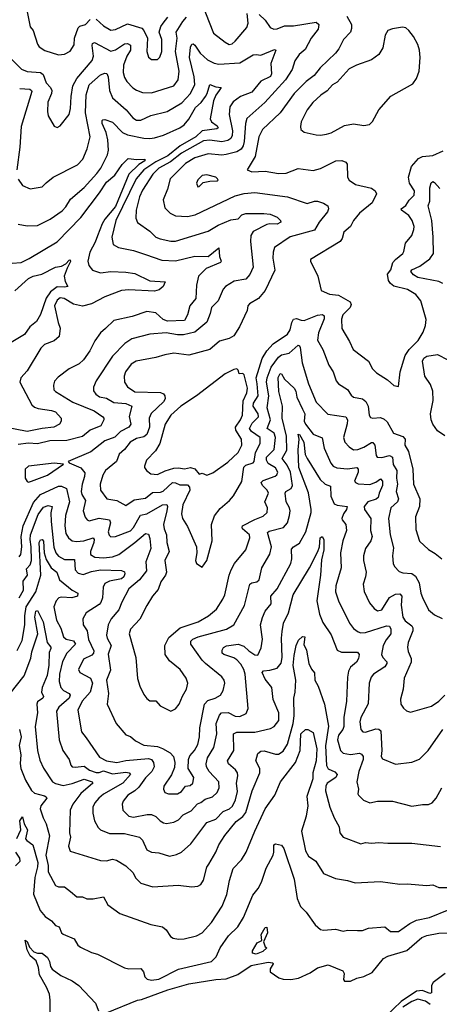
# Model space of a CAD drawing. Extents: x 1552294 to 1694791, y 811929 to 917222.
# Tile 286 of 643: x 1581705 to 1584508, y 906988 to 913568. Entities that reach past the tile are written whole.
import ezdxf

# ---------------------------------------------------------------- set-up
doc = ezdxf.new("R2010")
doc.units = 0

msp = doc.modelspace()

# ---------------------------------------------------------------- linework, layer by layer
at = {"layer": '0CON10XD'}
for points in [[(1582922.5, 913675), (1582998.9, 913478.9), (1583077.1, 913417.1), (1583105, 913401.9), (1583125, 913406.9), (1583145, 913424.4), (1583222.9, 913515), (1583232, 913545), (1583225, 913610)], [(1581651.1, 913305), (1581718.3, 913238.3), (1581755, 913222), (1581845, 913215.6), (1581862.6, 913202.6), (1581882.9, 913145), (1581911.1, 913115), (1581919.1, 913095), (1581916.7, 913075), (1581892.8, 913017.2), (1581890.6, 912955), (1581895.8, 912925), (1581936.1, 912856.1), (1581955, 912846.7), (1581975, 912858.8), (1582035, 912933.8), (1582045.3, 912974.7), (1582048.4, 913055), (1582060.4, 913125), (1582087.5, 913175), (1582189.1, 913295), (1582197.1, 913325), (1582188.8, 913395), (1582192.1, 913407.9), (1582205, 913415.5), (1582315, 913358.1), (1582345, 913367.6), (1582405, 913406.1), (1582425, 913408.2), (1582445, 913396.7), (1582445.7, 913365), (1582421.9, 913325), (1582398.9, 913265), (1582396, 913215), (1582405, 913182), (1582421.5, 913155), (1582462, 913112), (1582486, 913096), (1582525, 913081.2), (1582585, 913078.8), (1582734.2, 913125), (1582763.3, 913166.7), (1582769.4, 913225), (1582746.9, 913355), (1582757.4, 913445), (1582749.7, 913485), (1582796, 913555), (1582820.3, 913585)], [(1581755, 913619.6), (1581775, 913520), (1581795, 913496.2), (1581823.2, 913405), (1581835, 913385.7), (1581873, 913363), (1581965, 913332.9), (1582005, 913337.1), (1582042.6, 913357.4), (1582070, 913400), (1582072.3, 913445), (1582095, 913514.6), (1582106, 913524), (1582145, 913536.7), (1582175, 913568.5)], [(1582215, 913572.1), (1582265, 913526.1), (1582315, 913498.5), (1582345, 913501.5), (1582425, 913540.9), (1582521.6, 913511.6), (1582535.4, 913495), (1582557.9, 913445), (1582553.5, 913355), (1582565, 913316.7), (1582585, 913300.8), (1582625, 913300.8), (1582642, 913318), (1582654.6, 913355), (1582654.5, 913435), (1582637.7, 913485), (1582648.2, 913521.7), (1582663.8, 913545), (1582693.8, 913585)], [(1583305, 913601.8), (1583345.6, 913565.6), (1583377.5, 913515), (1583403.8, 913503.8), (1583425, 913506.2), (1583473.5, 913526.5), (1583535, 913527.6), (1583685, 913550.4), (1583703.5, 913535), (1583698.2, 913505), (1583652.9, 913445), (1583611.2, 913368.8), (1583571.1, 913335), (1583544, 913294), (1583525.7, 913234.3), (1583481.8, 913165), (1583342.9, 913015), (1583223.2, 912906.7), (1583214.1, 912875), (1583205.5, 912754.5), (1583198.4, 912725), (1583185, 912703.4), (1583155, 912684.3), (1583085, 912666.5), (1583055, 912663.5), (1582965, 912671.2), (1582875, 912645.2), (1582812.5, 912607.5), (1582710, 912505), (1582692.1, 912435), (1582662.5, 912365), (1582675, 912310), (1582709.4, 912275), (1582745, 912256.7), (1582825, 912253.1), (1582876.4, 912263.6), (1583145, 912391.3), (1583205, 912406.4), (1583275, 912412.5), (1583495, 912383.8), (1583625, 912338.6), (1583675, 912355.7), (1583695, 912354.3), (1583735, 912341.9), (1583764.2, 912325), (1583768.9, 912305), (1583761.5, 912285), (1583704.7, 912215), (1583675, 912160.5), (1583512.3, 912117.7), (1583408.2, 912045), (1583398.2, 912015), (1583396.2, 911975), (1583408.8, 911895), (1583345, 911758.6)], [(1583891.5, 913591.5), (1583920.9, 913535), (1583922, 913508), (1583914.4, 913485), (1583867.8, 913435), (1583837.9, 913372.1), (1583815, 913343.3), (1583713, 913247), (1583671.5, 913195), (1583617.9, 913155), (1583539.2, 913075), (1583445, 912944.6), (1583326.8, 912835), (1583302.4, 912785), (1583277.1, 912652.9), (1583223.8, 912565), (1583255, 912550.6), (1583343.8, 912556.2), (1583435, 912540.4), (1583485, 912542.1), (1583565, 912574.5), (1583665, 912560.9), (1583715, 912572.5), (1583816.7, 912625), (1583857.4, 912627.4), (1583883.8, 912615), (1583893.3, 912603.3), (1583895.5, 912515), (1583905.4, 912495.4), (1583947.2, 912467.2), (1584055, 912441.4), (1584079.2, 912425), (1584089.4, 912405), (1584060.6, 912345), (1583975.8, 912275), (1583934.3, 912225), (1583915.7, 912185), (1583871.1, 912148.9), (1583859.5, 912105), (1583845, 912086.7), (1583647.5, 911965), (1583647.5, 911955), (1583695.6, 911855), (1583717.9, 911757.9), (1583773.8, 911733.8), (1583835, 911727.9), (1583912.6, 911682.6), (1583918.8, 911665), (1583913.6, 911645), (1583863.8, 911596.2), (1583855.8, 911565.8), (1583856.2, 911505), (1583908.3, 911418.3), (1583931.9, 911365), (1584034.2, 911285), (1584062, 911235), (1584088, 911208), (1584161.7, 911161.7), (1584205, 911122.5), (1584235, 911117.5), (1584246, 911215), (1584280.4, 911325), (1584305.7, 911364.2), (1584367.5, 911425), (1584401.2, 911478.8), (1584416, 911525), (1584420, 911565), (1584385, 911688.8), (1584351.9, 911731.9), (1584295, 911764.5), (1584205, 911787.7), (1584181.5, 911805), (1584169.6, 911825), (1584161.8, 911868.2), (1584184.2, 911895.8), (1584198.5, 911945), (1584215, 911965.6), (1584265, 912004.4), (1584270.9, 912019.1), (1584283.3, 912075), (1584323.5, 912125), (1584338.5, 912165), (1584339.5, 912185), (1584326.4, 912225), (1584305, 912260), (1584254.5, 912295), (1584253.3, 912305), (1584285, 912326.2), (1584307.2, 912362.8), (1584339.5, 912395), (1584343.3, 912425), (1584310, 912475), (1584302.9, 912515), (1584322.1, 912587.9), (1584368.7, 912641.3), (1584395, 912654.6), (1584465, 912659.6), (1584535, 912690.8)], [(1583715, 912795.8), (1583755, 912803.1), (1583785, 912812.5), (1583875, 912861.5), (1583935, 912872.5), (1584005, 912860.8), (1584042.1, 912867.9), (1584061.7, 912888.3), (1584105, 912966), (1584185, 913056), (1584330.6, 913139.4), (1584356.4, 913175), (1584372.9, 913225), (1584380, 913315), (1584375.4, 913365), (1584365, 913401.2), (1584336.7, 913455), (1584304.2, 913495), (1584285, 913512.5), (1584261.2, 913518.8), (1584195, 913507.5), (1584165, 913496), (1584147.5, 913465), (1584131.1, 913378.9), (1584104.7, 913335.3), (1584055, 913299.5), (1583955, 913264.6), (1583905, 913239.6), (1583825, 913151.1), (1583795, 913132.9), (1583758.6, 913091.4), (1583716, 913064), (1583662.2, 913015), (1583624.7, 912965.3), (1583585.8, 912885), (1583580, 912855), (1583583.8, 912835), (1583605, 912816.2), (1583685, 912797.5), (1583715, 912795.8)], [(1581695, 912503.3), (1581725, 912460.8), (1581775, 912438.6), (1581855, 912452), (1581882.7, 912477.3), (1581928, 912515), (1582092.1, 912597.9), (1582126.4, 912635), (1582155.4, 912705), (1582176.5, 912785), (1582145.5, 912945), (1582148.7, 913065), (1582168.4, 913131.6), (1582245, 913199.2), (1582275, 913210.6), (1582287.5, 913207.5), (1582295.9, 913185.9), (1582305, 913093.8), (1582324.8, 913044.8), (1582415.7, 912965.7), (1582461.8, 912911.8), (1582485, 912896.8), (1582515, 912896.5), (1582582, 912928), (1582690, 912955), (1582787.5, 913012.5), (1582846.2, 913075), (1582875.2, 913135), (1582870.4, 913185), (1582840.5, 913315), (1582846.7, 913383.3), (1582855, 913404.2), (1582865, 913405.7), (1582875, 913398.1), (1582911.8, 913345), (1582960, 913300), (1583005, 913276.8), (1583035, 913271.6), (1583175, 913279.1), (1583265, 913332.2), (1583285, 913335.8), (1583315, 913330.4), (1583407.8, 913367.8), (1583415.5, 913365), (1583382.4, 913275), (1583388.1, 913205), (1583381.5, 913188.5), (1583315, 913156.4), (1583256.1, 913083.9), (1583180.6, 913055), (1583131.3, 913018.7), (1583108.2, 912985), (1583103.8, 912935), (1583126.3, 912826.3), (1583124.3, 912795), (1583115, 912773.8), (1583095, 912761.4), (1583055, 912751.7), (1582975, 912762.6), (1582932.7, 912757.3), (1582785, 912675.2), (1582712.1, 912617.9), (1582635, 912575.6), (1582594.3, 912535), (1582525, 912429.5), (1582506.3, 912385), (1582482.2, 912295), (1582481.8, 912241.8), (1582493.2, 912213.2), (1582575.6, 912155), (1582613.6, 912115), (1582643.3, 912103.3), (1582715, 912088.3), (1582745, 912087.8), (1582965, 912155.4), (1583031.4, 912195), (1583115, 912230.3), (1583165, 912237.8), (1583190, 912265), (1583215, 912272.3), (1583335, 912273.3), (1583378.1, 912268.1), (1583425, 912247.8), (1583448.1, 912225), (1583450, 912215), (1583425, 912200.5), (1583375.9, 912204.1), (1583355, 912199.7), (1583265, 912152.5), (1583249.4, 912125), (1583246.7, 912085), (1583263.8, 911915), (1583242.7, 911865), (1583215.6, 911834.4), (1583138.8, 911821.2), (1583080, 911785), (1583065, 911766.2), (1583031.5, 911688.5), (1582985.4, 911645), (1582978.2, 911605), (1582955, 911547.3), (1582875, 911480.6), (1582798.9, 911461.1), (1582758.3, 911461.7), (1582684, 911476), (1582575, 911466.2), (1582455, 911434.5), (1582406.9, 911405), (1582325, 911318.8), (1582215.5, 911155), (1582197.2, 911112.8), (1582197.2, 911087.2), (1582213.3, 911065), (1582238, 911048), (1582285, 911039.4), (1582335, 911009.7), (1582415, 911003.4), (1582454.2, 910985), (1582436.2, 910916.2), (1582447.3, 910865), (1582435.2, 910844.8), (1582378.7, 910815), (1582341.5, 910778.5), (1582275, 910754.7), (1582180.4, 910679.6), (1582030, 910615), (1582036.7, 910606.7), (1582112.7, 910572.8), (1582139.5, 910539.5), (1582139, 910515), (1582122.8, 910465), (1582115.7, 910415), (1582119.8, 910395), (1582144.8, 910355), (1582128.9, 910285), (1582143.4, 910243.4), (1582156.3, 910226.3), (1582170, 910220), (1582235, 910238), (1582305.2, 910225.2), (1582311.2, 910205), (1582295.4, 910145), (1582302.7, 910122.7), (1582315, 910111.9), (1582345, 910113.6), (1582445, 910152.2), (1582464.7, 910175), (1582512.3, 910257.7), (1582555, 910265.2), (1582660, 910325), (1582687.7, 910327.7), (1582691.8, 910315), (1582688.1, 910285), (1582664.8, 910195), (1582669.5, 910165), (1582686.6, 910125), (1582688.6, 910075), (1582702.6, 910015), (1582673.8, 909955), (1582685.4, 909875), (1582679.1, 909855), (1582648.3, 909811.7), (1582629.3, 909760.7), (1582592.5, 909715), (1582555, 909654), (1582508.3, 909561.7), (1582444.4, 909495), (1582437.5, 909465), (1582480.6, 909305), (1582493.1, 909165), (1582506.7, 909115), (1582535, 909058.8), (1582555, 909032), (1582575, 909017.1), (1582615, 909015.7), (1582643.7, 908983.7), (1582715, 908948), (1582745, 908962), (1582771.4, 908995), (1582792.6, 909047.4), (1582820.5, 909095), (1582829.4, 909135), (1582817.8, 909167.8), (1582778.1, 909225), (1582705, 909282.9), (1582677.8, 909325), (1582673.6, 909385), (1582701.3, 909438.7), (1582776.1, 909503.9), (1582896.6, 909543.4), (1582966.8, 909583.2), (1583020.1, 909629.9), (1583062.1, 909695), (1583075.5, 909725.5), (1583104.6, 909855), (1583118.3, 909891.7), (1583140, 909935), (1583215, 910026.2), (1583242.5, 910105), (1583240, 910125), (1583194.6, 910165), (1583190.5, 910175), (1583194.4, 910185), (1583275, 910228.4), (1583330.5, 910249.5), (1583358.5, 910275), (1583360.5, 910305), (1583342.5, 910345), (1583367.9, 910405), (1583358.5, 910425), (1583326.7, 910455), (1583317.9, 910475), (1583331, 910489), (1583412.4, 910517.6), (1583423, 910527), (1583429.1, 910545), (1583415, 910573.3), (1583365, 910602), (1583353.4, 910625), (1583353.9, 910645), (1583405.7, 910695), (1583414.4, 910775), (1583405, 910805.8), (1583357.5, 910835), (1583381.2, 910895), (1583358.8, 910975), (1583369, 911055), (1583354.8, 911145), (1583357.6, 911175), (1583385.1, 911244.9), (1583435, 911313.4), (1583455, 911328.8), (1583505, 911340), (1583565, 911392), (1583575, 911387.5), (1583577.9, 911377.9), (1583591.8, 911275), (1583635.4, 911135), (1583685, 911013.1), (1583762.4, 910932.4), (1583883.3, 910913.3), (1583894.6, 910895), (1583892.9, 910867.1), (1583869.1, 910775), (1583877.8, 910745), (1583905, 910713.3), (1583935, 910694.6), (1583964.7, 910694.7), (1584005, 910710.3), (1584055, 910742.7), (1584065, 910742.2), (1584076.5, 910725), (1584085.8, 910655.8), (1584094.1, 910644.1), (1584125, 910642), (1584175, 910656.7), (1584194.8, 910644.8), (1584200.5, 910595), (1584223.8, 910555), (1584222.2, 910505), (1584228.1, 910465), (1584218.9, 910415), (1584235.3, 910365), (1584228.5, 910345), (1584185.3, 910305), (1584169.3, 910235), (1584180.3, 910125), (1584202.1, 910037.9), (1584194.4, 909984.4), (1584200, 909935), (1584208, 909915), (1584240.7, 909880.7), (1584265, 909871.1), (1584325, 909867.7), (1584348.7, 909848.7), (1584374.1, 909805), (1584383.8, 909735), (1584395, 909706.2)], [(1581695, 912202.2), (1581755, 912189.4), (1581825, 912193.6), (1581908.6, 912235), (1581988.3, 912291.7), (1582013.7, 912316.3), (1582045, 912369.4), (1582135, 912446.2), (1582220.7, 912539.3), (1582246.6, 912575), (1582292.4, 912665), (1582298.4, 912695), (1582294.4, 912765), (1582283, 912813), (1582255.6, 912875), (1582255.9, 912894.1), (1582261.4, 912898.6), (1582275, 912900.8), (1582325, 912882.1), (1582392.3, 912815), (1582425, 912798.1), (1582535, 912776), (1582575, 912773.4), (1582605, 912778.7), (1582665, 912796.9), (1582774.3, 912845.8), (1582803.8, 912866.2), (1582835, 912902.7), (1582878.7, 912981.3), (1582917.2, 913015), (1582946.5, 913055), (1582958, 913075), (1582975, 913135.8), (1583015, 913119.6), (1583050, 913115), (1583037.9, 913095), (1583016, 913064), (1582999.4, 913025), (1582977.7, 912905), (1582986.4, 912885), (1583025, 912858.9), (1583031.8, 912845), (1583021.5, 912838.5), (1582925, 912825.9), (1582881.8, 912785), (1582776.8, 912725), (1582695, 912657.6), (1582615, 912618.9), (1582534.5, 912565), (1582482.3, 912505), (1582348.4, 912225), (1582321.5, 912115), (1582329.2, 912065), (1582365, 912046.5), (1582465, 912026.4), (1582545, 911998.5), (1582655, 911960.8), (1582745, 911956.7), (1582875, 911988.3), (1582965, 911986.2), (1583035, 912043.3), (1583040.4, 911985), (1583050, 911955), (1583047.1, 911945), (1582951.5, 911905), (1582900.5, 911855), (1582886.2, 911795), (1582881.5, 911705), (1582842.7, 911655), (1582825.4, 911595), (1582805, 911556.7), (1582693.6, 911553.6), (1582664.4, 911565), (1582615, 911609.5), (1582555, 911617.1), (1582456.7, 911585), (1582333.2, 911556.8), (1582277.8, 911505), (1582245.7, 911475), (1582207, 911423), (1582174.4, 911355), (1582130.6, 911295), (1582101.9, 911268.1), (1582035, 911235.6), (1581961.2, 911178.8), (1581938.7, 911151.3), (1581931.9, 911125), (1581934.3, 911095), (1581944, 911084), (1582061, 911011), (1582203.1, 910955), (1582259.5, 910915), (1582267.8, 910905), (1582267.3, 910895), (1582246.7, 910855), (1582175, 910825.3), (1582125, 910782.5), (1582020, 910755), (1581905.8, 910754.2), (1581825, 910733.7), (1581765, 910738.3), (1581695, 910728.2)], [(1581705, 913108.2), (1581773, 913103), (1581785, 913095.8), (1581787, 913087), (1581714.6, 912854.6), (1581705.5, 912715.5), (1581685.6, 912565)], [(1581655, 911940), (1581715, 911945.5), (1581767.7, 911972.3), (1581956, 912084), (1582114, 912246), (1582238.7, 912411.3), (1582285, 912483.1), (1582340, 912530), (1582389.5, 912600.5), (1582429.6, 912640.4), (1582487.1, 912632.9), (1582540, 912635), (1582540.8, 912625), (1582500.5, 912599.5), (1582434.8, 912535.2), (1582345, 912319.3), (1582273.2, 912235), (1582255, 912203.5), (1582225.5, 912124.5), (1582209.7, 912080.3), (1582174.1, 912015), (1582159.7, 911955), (1582168, 911925), (1582192.2, 911895), (1582245, 911876), (1582315, 911886.2), (1582415, 911881.6), (1582475, 911872.3), (1582575, 911822.2), (1582676.2, 911816.2), (1582664.5, 911785.5), (1582636.2, 911763.8), (1582605.8, 911754.2), (1582435, 911762.6), (1582385, 911758.4), (1582275, 911715.4), (1582185, 911670), (1582125, 911653.8), (1582065, 911666.4), (1582001.4, 911705), (1581975, 911708.9), (1581955, 911694.5), (1581938.1, 911655), (1581963.1, 911545), (1581976.6, 911506.6), (1581969.8, 911450.2), (1581935, 911421.5), (1581871.8, 911398.2), (1581846, 911374), (1581755, 911221.9), (1581712.9, 911175), (1581705.8, 911145.8), (1581786, 910995), (1581805, 910979.2), (1581829.4, 910969.4), (1581917, 910957), (1581945, 910947.5), (1581982.5, 910905), (1581982.5, 910885), (1581972, 910865), (1581933.3, 910845), (1581855, 910837.2), (1581755, 910816.5), (1581535, 910858.9)], [(1582895, 912450), (1582905, 912453.8), (1582930.9, 912479.1), (1582975, 912488.6), (1583025, 912490), (1583030, 912495), (1583027.5, 912505), (1583015, 912516.2), (1582955, 912531.4), (1582925, 912527.8), (1582895, 912496.7), (1582886.2, 912475), (1582895, 912450)], [(1584531.2, 911805), (1584505, 911819.2), (1584365.7, 911845.7), (1584335, 911863.5), (1584318.5, 911885), (1584323.8, 911896.2), (1584378.7, 911921.3), (1584445, 911969.2), (1584468.7, 912005), (1584468, 912115), (1584458.7, 912225), (1584434.7, 912324.7), (1584444.4, 912355.6), (1584445.3, 912444.7), (1584453.1, 912476.9), (1584465, 912485.7), (1584475, 912480.8), (1584510.6, 912440.6)], [(1581671.8, 911755), (1581765, 911837.7), (1581795, 911853.9), (1581852.1, 911867.9), (1581945, 911914.3), (1581985, 911921.4), (1582012.6, 911937.4), (1582035, 911961.4), (1582042.5, 911962.5), (1582045, 911952.5), (1582021.4, 911908.6), (1582003.1, 911855), (1582007.9, 911817.9), (1582026, 911785), (1582005, 911780), (1581955, 911782.9), (1581909.9, 911750.1), (1581881.9, 911708.1), (1581845, 911598.1), (1581818.3, 911551.7), (1581773.9, 911515), (1581737.1, 911465), (1581648.6, 911411.4)], [(1583345, 911758.6), (1583300, 911705), (1583241.2, 911668.8), (1583228.6, 911655), (1583225.6, 911625), (1583174.5, 911515), (1583135, 911456), (1583105, 911437.5), (1583039.5, 911420.5), (1582976.2, 911363.8), (1582835, 911325.5), (1582735, 911339.1), (1582675, 911328.5), (1582615, 911310), (1582483.3, 911285), (1582449.4, 911265), (1582411.9, 911215), (1582402.2, 911185), (1582405.6, 911145), (1582424.3, 911115), (1582475, 911081.8), (1582645, 911076.1), (1582665, 911066.9), (1582674.4, 911055), (1582676.2, 911035), (1582666.2, 911015), (1582582.6, 910937.4), (1582570.3, 910905), (1582571.4, 910845), (1582553.8, 910796.2), (1582535, 910781), (1582485, 910769.7), (1582442.5, 910745), (1582405.6, 910695), (1582370, 910665), (1582352.5, 910615), (1582277.9, 910555), (1582261.2, 910525), (1582241.8, 910465), (1582245.6, 910425), (1582286.3, 910366.3), (1582354.2, 910354.2), (1582415, 910321.9), (1582469.8, 910360.2), (1582545, 910370), (1582591.9, 910408.1), (1582645, 910410.7), (1582662.9, 910417.1), (1582725, 910474.6), (1582745, 910474), (1582775, 910458.9), (1582825, 910460.4), (1582838.8, 910445), (1582841.4, 910425), (1582795.3, 910325), (1582786.8, 910265), (1582792.5, 910235), (1582825, 910181.2), (1582885.8, 910045), (1582888, 910005), (1582880, 909955), (1582886.2, 909935), (1582925, 909910), (1582955, 909953.3), (1582990, 910085), (1582986.9, 910195), (1583007.4, 910252.6), (1583045, 910302.5), (1583105.8, 910355), (1583132.8, 910387.2), (1583189.1, 910480.9), (1583203.3, 910576.7), (1583215, 910590.6), (1583263.8, 910606.2), (1583272.5, 910615), (1583279.3, 910675), (1583310.7, 910735), (1583311.3, 910775), (1583254.7, 910815), (1583240.5, 910835), (1583257.7, 910872.3), (1583300.5, 910915), (1583297.5, 910935), (1583264.5, 910985), (1583267.4, 911005), (1583299, 911055), (1583291, 911135), (1583285.2, 911175), (1583325.5, 911304.5), (1583356.3, 911355), (1583398.2, 911401.8), (1583495, 911465.4), (1583512, 911495), (1583523.5, 911545), (1583534.3, 911565.7), (1583555, 911571.6), (1583585, 911559.4), (1583605, 911558.8), (1583695, 911593.1), (1583727.3, 911597.3), (1583738.3, 911588.3), (1583738.5, 911568.5), (1583701.9, 911475), (1583695.3, 911425.3), (1583730, 911365), (1583769.4, 911259.4), (1583798.9, 911215), (1583818.9, 911155), (1583835, 911135.6), (1583895, 911097.1), (1583918.9, 911058.9), (1583935, 911045.4), (1583995, 911033.8), (1584016.9, 911016.9), (1584033.8, 910985), (1584040, 910925), (1584049.2, 910909.2), (1584065, 910904.4), (1584115, 910909.2), (1584139.5, 910899.5), (1584160.5, 910880.5), (1584201.4, 910805), (1584263.6, 910783.6), (1584279.2, 910765), (1584278.5, 910725), (1584302.7, 910682.8), (1584332.1, 910565), (1584336.4, 910465), (1584378.2, 910365), (1584375.4, 910314.6), (1584350, 910245), (1584350.3, 910160.3), (1584375, 910083.8), (1584435, 910028.1), (1584481.2, 910001.2), (1584524.5, 909964.5)], [(1584545, 910786.7), (1584495, 910821.1), (1584465.4, 910865), (1584453.9, 910895), (1584449.6, 910935), (1584467, 911023), (1584464.1, 911085), (1584449.2, 911129.2), (1584410.9, 911185), (1584396.5, 911285), (1584404.4, 911305), (1584425, 911319.5), (1584495, 911330.8), (1584635, 911259.6)], [(1582955, 910524.3), (1582995, 910540.6), (1583095, 910611.1), (1583165.4, 910675), (1583189.2, 910725), (1583185.9, 910765), (1583149.8, 910825), (1583146, 910845), (1583180.7, 910895), (1583193.8, 910925), (1583198, 911022), (1583221.4, 911075), (1583226.1, 911105), (1583204.5, 911194.5), (1583195, 911202.9), (1583171.4, 911201.4), (1583165, 911226.7), (1583155, 911234), (1583135, 911230.6), (1583077.8, 911202.2), (1582885.6, 911055), (1582782.5, 910985), (1582714.6, 910925), (1582676.9, 910865), (1582641.5, 910735), (1582612.9, 910687.1), (1582553.1, 910625), (1582539.2, 910585), (1582538.8, 910575), (1582551.2, 910555), (1582582.1, 910532.1), (1582625, 910528.1), (1582677, 910553), (1582735, 910570.5), (1582765, 910573.3), (1582805, 910567.2), (1582846.4, 910576.4), (1582876.1, 910566.1), (1582905, 910530.8), (1582925, 910537.5), (1582955, 910524.3)], [(1581701.7, 909978.3), (1581713.8, 909995), (1581719.6, 910045), (1581715.2, 910115), (1581727.8, 910185), (1581798.2, 910341.8), (1581844.6, 910395), (1581965, 910450.4), (1581985, 910450.5), (1582018.1, 910435), (1582038.8, 910345), (1582011.6, 910255), (1582006.3, 910185), (1582012.9, 910135), (1582030.5, 910105), (1582056.4, 910086.4), (1582085, 910080), (1582134.2, 910085.8), (1582195.8, 910105.8), (1582201.8, 910095), (1582200.7, 910075), (1582178.7, 910015), (1582178.5, 909995), (1582206.9, 909976.9), (1582265, 909971.9), (1582325, 909978), (1582367.9, 909995), (1582475, 910073.7), (1582545, 910134.5), (1582565, 910130.8), (1582575, 910100), (1582581.6, 910035), (1582547.4, 909945), (1582553.2, 909885), (1582505.9, 909824.1), (1582435.3, 909764.7), (1582386.8, 909675), (1582366.9, 909625), (1582316.2, 909563.8), (1582296.9, 909525), (1582284.7, 909455), (1582288.7, 909435), (1582315.9, 909385), (1582297.1, 909327.1), (1582310.9, 909220.9), (1582284.7, 909155), (1582299.1, 909065), (1582290, 908995), (1582349.2, 908865), (1582415, 908790), (1582445, 908777.5), (1582478.9, 908748.9), (1582535, 908720.9), (1582625, 908710), (1582658.4, 908698.4), (1582709.4, 908669.4), (1582731.6, 908645), (1582740.7, 908605), (1582738.5, 908571.5), (1582719.2, 908520.8), (1582668.5, 908445), (1582665.6, 908425), (1582674.5, 908404.5), (1582700, 908395), (1582758.8, 908395), (1582785, 908410.6), (1582813.6, 908446.4), (1582845, 908450.8), (1582861.5, 908465), (1582868.9, 908505), (1582830.4, 908565), (1582832.7, 908625), (1582841, 908649), (1582873.3, 908685), (1582894.6, 908725), (1582905.5, 908775.5), (1582909.5, 908835), (1582939.2, 908995), (1582961.5, 909018.5), (1583010, 909035), (1583045.7, 909055), (1583064.4, 909085), (1583075.4, 909135.4), (1583070.5, 909155), (1583055, 909176.9), (1582945.6, 909265), (1582925, 909288.1), (1582848.7, 909395), (1582849.2, 909415), (1582861.9, 909428.1), (1582896.8, 909443.2), (1583086, 909495), (1583135.3, 909524.7), (1583207.8, 909652.2), (1583242.5, 909795), (1583255, 909803.8), (1583289.6, 909810.4), (1583305, 909824.3), (1583322.5, 909905), (1583377.1, 909997.1), (1583387.2, 910045), (1583359.4, 910140.6), (1583370.8, 910149.2), (1583466.3, 910173.7), (1583493.1, 910205), (1583508.5, 910255), (1583510.8, 910285), (1583507.5, 910305), (1583485.9, 910345), (1583477.9, 910405), (1583483.8, 910416.2), (1583519.1, 910435), (1583528.4, 910455), (1583513.8, 910545), (1583491.3, 910591.3), (1583457.8, 910635), (1583488.9, 910691.1), (1583486.8, 910785), (1583458.2, 910905), (1583461.6, 910985), (1583436.9, 911083.1), (1583432.7, 911177.3), (1583445, 911204.4), (1583455, 911200.8), (1583475, 911166), (1583538.8, 911105), (1583549.4, 911085), (1583555.7, 911045), (1583594.8, 910964.8), (1583608.9, 910935), (1583606, 910886), (1583615, 910865.4), (1583665, 910797.3), (1583725, 910774), (1583738.1, 910705), (1583783.8, 910603.8), (1583798.9, 910585), (1583823.9, 910573.9), (1583895, 910567.1), (1583956.2, 910576.2), (1583965.3, 910565.3), (1583967.1, 910545), (1583941.9, 910485), (1583948, 910475), (1583966.1, 910466.1), (1584045, 910462.8), (1584083.6, 910476.4), (1584115, 910499.4), (1584129.1, 910485), (1584129.6, 910455), (1584106.7, 910405), (1584100, 910375), (1584086.3, 910363.7), (1584030, 910345), (1584005.4, 910315), (1584008.5, 910295), (1584051.5, 910235), (1584049.2, 910155), (1584058.8, 910115), (1584051.5, 910085), (1584016.2, 910035), (1584001.1, 909985), (1584001.5, 909955), (1584020.4, 909875), (1584014.6, 909845), (1584000.5, 909795), (1584006.3, 909746.3), (1584042.2, 909672.2), (1584072.4, 909632.4), (1584095, 909618.6), (1584125, 909624.5), (1584175, 909706.2), (1584215, 909729.3), (1584245, 909730.9), (1584257.5, 909715), (1584254.3, 909655), (1584264.8, 909574.8), (1584281, 909551), (1584325, 909517.3), (1584332.3, 909505), (1584331.8, 909485), (1584300.8, 909405), (1584295.5, 909375.5), (1584300.5, 909345), (1584319.9, 909299.9), (1584320.8, 909275), (1584272.8, 909167.2), (1584266.7, 909095), (1584248.3, 909028.3), (1584251.2, 908995), (1584268.3, 908968.3), (1584289.5, 908949.5), (1584315, 908940), (1584455, 908980), (1584505, 909014.4), (1584545.3, 909054.7)], [(1581701.2, 909705), (1581729.6, 909755), (1581728.7, 909815), (1581757, 909855), (1581751.7, 909898.3), (1581775, 909925.4), (1581783.6, 909955), (1581782.6, 910045), (1581774.3, 910095), (1581778.2, 910125), (1581829.3, 910260.7), (1581865, 910309.5), (1581895, 910320.5), (1581922.7, 910315), (1581912.9, 910272.9), (1581914.3, 910215), (1581933.7, 910043.7), (1581947.4, 910005), (1581965, 909983.6), (1582005, 909961.6), (1582071.1, 909961.1), (1582075, 909892.2), (1582095, 909869.6), (1582128.5, 909861.5), (1582185, 909881.3), (1582245, 909891.6), (1582385, 909888.2), (1582405, 909877.5), (1582407.5, 909865), (1582400, 909845), (1582385, 909831.4), (1582304.3, 909815), (1582275, 909799.6), (1582262.2, 909775), (1582257.8, 909705), (1582246.2, 909673.8), (1582235, 909660.8), (1582148.6, 909605), (1582127.8, 909565), (1582130, 909525), (1582154.8, 909484.8), (1582164.2, 909425), (1582200.7, 909350.7), (1582198.2, 909335), (1582187.9, 909322.1), (1582130.9, 909295), (1582098.5, 909225), (1582105.8, 909205), (1582178.8, 909168.8), (1582191.2, 909135), (1582175.9, 909075), (1582123.4, 909015), (1582092.7, 908955), (1582119.1, 908809.1), (1582149.4, 908769.4), (1582239.1, 908639.1), (1582285.6, 908615), (1582355, 908603.7), (1582415, 908618.5), (1582565, 908630), (1582585.3, 908625.3), (1582600, 908605), (1582603.4, 908575), (1582588.4, 908545), (1582545, 908501.1), (1582500, 908440), (1582474.4, 908415.6), (1582427.1, 908385), (1582395.5, 908345), (1582390, 908325), (1582393.5, 908285), (1582435, 908244.5), (1582465, 908238.5), (1582556.5, 908256.5), (1582585, 908255.6), (1582615, 908244), (1582642.5, 908215), (1582665, 908200.9), (1582685, 908196.2), (1582735, 908205.5), (1582765, 908220.5), (1582798.1, 908255), (1582849.7, 908280.3), (1582892, 908328), (1582915, 908336.4), (1582945, 908359.1), (1582992.9, 908375), (1583025, 908403.1), (1583038.7, 908435), (1583034.6, 908475), (1582971.6, 908545), (1582954, 908575), (1582951.1, 908595), (1582959.1, 908635), (1583002.9, 908705), (1583021.1, 908795), (1583017.7, 908865), (1583039, 908921), (1583053.9, 908936.1), (1583098.5, 908938.5), (1583145, 908913.8), (1583175, 908910.9), (1583218.9, 908931.1), (1583232.2, 908965), (1583211.3, 909195), (1583202.4, 909225), (1583181.3, 909261.3), (1583155, 909289.7), (1583135, 909302.5), (1583068.6, 909325), (1583058.1, 909335), (1583056.7, 909355), (1583066.7, 909373.3), (1583086.4, 909383.6), (1583165.6, 909395.6), (1583202.1, 909382.1), (1583235, 909349.8), (1583275, 909324.7), (1583295, 909321.5), (1583319.2, 909370.8), (1583327.3, 909427.3), (1583314.6, 909525), (1583326.4, 909573.6), (1583345.4, 909615), (1583385.2, 909664.7), (1583382.7, 909715), (1583424.6, 909765), (1583515.4, 909935), (1583522.8, 909965), (1583520.2, 910029.8), (1583534.2, 910045), (1583575, 910068.9), (1583615.9, 910145), (1583651.4, 910275), (1583653.1, 910295), (1583634.1, 910405.9), (1583569.5, 910575), (1583566.3, 910693.7), (1583572.5, 910765), (1583565, 910797.5), (1583575, 910796.7), (1583602.1, 910745), (1583613.1, 910663.1), (1583625, 910636.2), (1583712.8, 910495), (1583745, 910464.7), (1583781.3, 910451.3), (1583782.6, 910385), (1583805, 910333.5), (1583825, 910323.8), (1583892, 910315), (1583888.5, 910295), (1583867.5, 910265), (1583857.1, 910235), (1583858.5, 910225), (1583884.2, 910194.2), (1583889.3, 910155), (1583864.5, 910085), (1583847.5, 910005), (1583851.5, 909905), (1583816.2, 909783.8), (1583815.4, 909745), (1583835.3, 909685.3), (1583908.5, 909535), (1583935, 909500.6), (1583966.5, 909476.5), (1583985, 909470.4), (1584015, 909471.9), (1584155, 909516.8), (1584175.3, 909515.3), (1584184.5, 909495), (1584185.4, 909465), (1584154, 909424), (1584133.1, 909385), (1584122.4, 909325), (1584130.4, 909305), (1584156.5, 909276.5), (1584157.3, 909265), (1584145, 909243.8), (1584068.9, 909195), (1584051.9, 909175), (1584040.5, 909135), (1584033.4, 908996.6), (1583983.3, 908905), (1583977.3, 908875), (1583984.6, 908825), (1583998.3, 908808.3), (1584015, 908807.1), (1584085, 908829.7), (1584105, 908827.7), (1584116.8, 908816.7), (1584123.9, 908685), (1584120, 908645), (1584127.6, 908627.6), (1584215, 908592), (1584325, 908607.5), (1584375, 908627.5), (1584434, 908685), (1584531.9, 908825)], [(1581765, 910477.5), (1581785, 910483.5), (1581890, 910525), (1581998.3, 910598.3), (1581934.5, 910605.5), (1581765, 910584.2), (1581742.5, 910565), (1581742.7, 910505), (1581755, 910481.4), (1581765, 910477.5)], [(1581688.5, 909351.5), (1581721.3, 909418.7), (1581740.4, 909525), (1581738.5, 909585), (1581748.5, 909645), (1581813, 909745), (1581846.5, 909855), (1581834.5, 910075), (1581845, 910092.5), (1581855, 910094.6), (1581863.7, 910083.7), (1581868, 910005), (1581881.5, 909961.5), (1581915, 909905.3), (1581952.5, 909875), (1581970, 909825), (1582055, 909755.3), (1582094.4, 909735), (1582091.9, 909715), (1582054.4, 909704.4), (1581985, 909708.6), (1581965.6, 909704.4), (1581948.2, 909685), (1581933.4, 909645), (1581950.8, 909555), (1581980.9, 909500.9), (1581996.7, 909445), (1582015, 909427.5), (1582065, 909416.7), (1582077.5, 909395), (1582019.3, 909335), (1581991.6, 909278.4), (1581970, 909195), (1581969.3, 909145), (1581980.5, 909105), (1581996.7, 909085), (1582035.8, 909065), (1582043.3, 909055), (1582035.3, 909035), (1581966.5, 908973.5), (1581952, 908948), (1581969.5, 908755), (1581994, 908684), (1582035.5, 908625), (1582046.3, 908586.3), (1582055, 908575.7), (1582075, 908572.7), (1582135, 908579.7), (1582172.1, 908552.1), (1582215, 908538), (1582235, 908538.4), (1582265, 908549.3), (1582325, 908528.5), (1582415, 908538.9), (1582437.5, 908535), (1582444.5, 908525), (1582393.9, 908465), (1582265, 908392), (1582233.6, 908366.4), (1582208, 908335), (1582194.7, 908305), (1582194, 908265), (1582205.3, 908215.3), (1582229.5, 908169.5), (1582245, 908153.5), (1582305, 908130.5), (1582405, 908129.3), (1582505, 908104.5), (1582524.5, 908085), (1582555, 908021.1), (1582585, 908005.5), (1582635, 908000), (1582705, 907979.2), (1582751.7, 907988.3), (1582785, 908004.4), (1582848.8, 908061.2), (1582955, 908202.9), (1583015, 908225.3), (1583063.3, 908276.7), (1583105.9, 908294.1), (1583126.9, 908313.1), (1583145.8, 908355), (1583159, 908411), (1583154.1, 908465), (1583163.2, 908515), (1583159.6, 908535), (1583146.1, 908556.1), (1583100.4, 908595), (1583093.1, 908615), (1583134.6, 908685), (1583134, 908796), (1583155, 908807.1), (1583275, 908805.8), (1583379.5, 908830.5), (1583405.8, 908844.2), (1583435.4, 908885), (1583436.8, 908935), (1583399.1, 909025), (1583390.5, 909105), (1583345, 909160.5), (1583324.4, 909205.6), (1583333.3, 909216.7), (1583375, 909220.2), (1583425.2, 909234.8), (1583451.5, 909268.5), (1583458.7, 909305), (1583454.2, 909435), (1583459.2, 909479.2), (1583468.4, 909535), (1583501.8, 909605), (1583532.9, 909725), (1583640.4, 909905), (1583696.5, 910015), (1583708.1, 910045), (1583712.9, 910105), (1583725, 910113.8), (1583736.2, 910095), (1583735.7, 910025), (1583720.7, 909959.3), (1583715.2, 909855.2), (1583689.5, 909685), (1583707.7, 909595), (1583730.4, 909540.4), (1583786.8, 909456.7), (1583826.7, 909355), (1583855, 909340.4), (1583961.1, 909341.1), (1583973.1, 909325), (1583968.8, 909298.8), (1583955.6, 909275), (1583915, 909241.1), (1583902.3, 909215), (1583894.5, 909175.5), (1583888.2, 909015), (1583869.3, 908905), (1583871.1, 908845), (1583864, 908825), (1583835, 908787.8), (1583827.6, 908755), (1583848.8, 908685), (1583865, 908665.5), (1583915, 908657.3), (1583975, 908666.1), (1583989.5, 908659.5), (1583999.6, 908645), (1584000.3, 908625), (1583970.4, 908545), (1583956.7, 908475), (1583967.5, 908425), (1583964, 908395), (1583968.8, 908385), (1584002.4, 908352.4), (1584044.5, 908334.5), (1584095, 908345.6), (1584195.7, 908345.7), (1584325, 908312.5), (1584395, 908324), (1584435, 908324.2), (1584460, 908335), (1584487.5, 908365), (1584525.6, 908435)], [(1584395, 909706.2), (1584435.6, 909625), (1584475, 909591.9), (1584526.4, 909566.4)], [(1581641.2, 909065), (1581735, 909183.8), (1581778.8, 909301.2), (1581786.8, 909343.2), (1581826.2, 909465), (1581805.2, 909575), (1581813.8, 909615), (1581825, 909620), (1581862.5, 909545), (1581887.9, 909405), (1581912.5, 909375), (1581913.6, 909365), (1581901.4, 909338.6), (1581900.5, 909255), (1581889.4, 909185), (1581854.2, 909105), (1581851.5, 909075), (1581863.3, 909045), (1581859.3, 909035), (1581825, 909009.6), (1581818.8, 908995), (1581824.3, 908935), (1581809.6, 908845), (1581823.2, 908685), (1581839.1, 908619.1), (1581865.3, 908565.3), (1581925, 908474.5), (1581945, 908463.2), (1581995, 908450.8), (1582055, 908464), (1582135, 908492.2), (1582190, 908475), (1582194.2, 908465), (1582113, 908397), (1582060.7, 908325), (1582042.7, 908285), (1582038.9, 908135), (1582045.4, 908104.6), (1582031.1, 908045), (1582042.7, 908012.7), (1582245, 907948.9), (1582285, 907947.5), (1582325, 907957.5), (1582352.4, 907952.4), (1582415, 907914.3), (1582460.1, 907870.1), (1582480.9, 907830.9), (1582515, 907798.1), (1582595, 907772.5), (1582764.6, 907785.4), (1582855, 907774.4), (1582895, 907777.5), (1582915, 907790), (1582933.1, 907816.9), (1582954.5, 907905), (1582967.5, 907925), (1583016.2, 908005), (1583035.5, 908055), (1583074.7, 908115.3), (1583150.3, 908209.7), (1583196.5, 908243.5), (1583215, 908271.1), (1583257.2, 908415), (1583308.8, 908535), (1583308.2, 908565), (1583283.5, 908615), (1583295.6, 908665), (1583315, 908679.1), (1583338.1, 908681.9), (1583415, 908660.6), (1583435, 908660.3), (1583465, 908680.4), (1583493.6, 908726.4), (1583531.5, 908865), (1583537.7, 908915), (1583536.4, 909035), (1583544.8, 909075), (1583549, 909155), (1583531.7, 909251.7), (1583539.6, 909319.6), (1583551.3, 909385), (1583568, 909422), (1583593.9, 909446.1), (1583610, 909445), (1583603.8, 909393.8), (1583621.9, 909355), (1583636.7, 909266.7), (1583655, 909227.5), (1583674.4, 909204.4), (1583676.9, 909155), (1583699.1, 909115), (1583741.5, 908995), (1583767.3, 908847.2), (1583747.2, 908715), (1583754.4, 908584.4), (1583765, 908560.8), (1583810.9, 908540.9), (1583825.6, 908525), (1583816.5, 908505), (1583759.4, 908465), (1583749.3, 908445), (1583748.2, 908415), (1583777.3, 908305), (1583804.7, 908234.7), (1583838.6, 908175), (1583844.5, 908134.5), (1583865, 908104.2), (1583985, 908060.6), (1584015, 908069.4), (1584055, 908065.7), (1584105, 908070.5), (1584165, 908064.4), (1584325, 908064.4), (1584515, 908043.8)], [(1581703.1, 908825), (1581714.8, 908775), (1581701.9, 908718.1), (1581711.7, 908655), (1581707.6, 908597.6), (1581713.4, 908565), (1581745, 908486.4), (1581785, 908417.9), (1581805, 908400.3), (1581871.9, 908381.9), (1581882.9, 908375), (1581885.7, 908365), (1581846.4, 908315), (1581841.9, 908295), (1581861.6, 908235), (1581882.9, 908195), (1581905.3, 908115), (1581880.7, 907985), (1581896.4, 907916.4), (1581894.3, 907874.3), (1581945, 907781.4), (1581965, 907773.1), (1582005, 907772.9), (1582045, 907742.5), (1582087.4, 907707.4), (1582125.6, 907705.6), (1582154.2, 907694.2), (1582195, 907692.9), (1582265, 907705.8), (1582293.2, 907653.2), (1582373.3, 907595), (1582581.7, 907521.7), (1582660, 907505), (1582684.2, 907485), (1582712.4, 907442.4), (1582730.9, 907430.9), (1582765, 907424.6), (1582803.9, 907426.1), (1582886.7, 907445), (1582925, 907465.6), (1582987.3, 907535), (1583057.5, 907645), (1583088.5, 907721.5), (1583106.2, 907815), (1583130.9, 907895), (1583186, 907954), (1583217.8, 908005), (1583276.9, 908145), (1583344.4, 908295.6), (1583408.9, 908385), (1583446.9, 908475), (1583547.3, 908605), (1583578.9, 908685), (1583583.9, 908795), (1583615, 908824.4), (1583630, 908825), (1583665, 908803.8), (1583690.5, 908695), (1583684.8, 908615), (1583664.1, 908535), (1583662.5, 908495), (1583623.7, 908376.3), (1583628.8, 908315), (1583619, 908245), (1583588.5, 908145), (1583615.3, 908015), (1583635, 907977.9), (1583682.9, 907945), (1583735, 907862), (1583815, 907828), (1583895, 907815.8), (1583945, 907800.8), (1584115, 907810), (1584245, 907792.2), (1584294.2, 907794.2), (1584425, 907782.5), (1584465, 907787.5), (1584505, 907769.5), (1584615, 907767.8)], [(1581685, 908095.4), (1581713.2, 908155), (1581705, 908213.8), (1581725, 908240), (1581735.5, 908195), (1581756.5, 908155), (1581743.3, 908095), (1581752.1, 908082.1), (1581792.9, 908055), (1581825.3, 907935), (1581825, 907907.8), (1581806.7, 907835), (1581797.2, 907725), (1581841.3, 907615), (1581875, 907575.5), (1581916.8, 907546.8), (1581944.3, 907515), (1581968.1, 907505), (1581985, 907466), (1581995, 907457.1), (1582068.8, 907425), (1582093.2, 907383.2), (1582110.3, 907370.3), (1582185, 907334.4), (1582225, 907322.5), (1582405, 907232), (1582435, 907225.8), (1582515, 907228.6), (1582533.1, 907205), (1582541.5, 907171.5), (1582556.9, 907156.9), (1582585, 907150.4), (1582635, 907155.9), (1582765, 907222.5), (1582986.4, 907273.6), (1583017.3, 907305), (1583044.4, 907365), (1583098.9, 907445), (1583162.7, 907505), (1583200.7, 907569.3), (1583263.3, 907716.7), (1583298.6, 907761.4), (1583321.5, 907805), (1583352.3, 907897.7), (1583398.8, 907985), (1583403.8, 908005), (1583401.8, 908055), (1583415, 908060.8), (1583455, 908050.8), (1583470.2, 908030.2), (1583537.9, 907825), (1583557.9, 907695), (1583581.7, 907641.7), (1583619.2, 907605), (1583678.8, 907518.8), (1583715, 907488.8), (1583734.3, 907484.3), (1583815, 907491.4), (1583865, 907476), (1583895, 907484.6), (1583960.7, 907480.7), (1583995, 907480.8), (1584035, 907496.8), (1584145, 907507.1), (1584182.5, 907475), (1584235, 907475.7), (1584311.1, 907528.9), (1584355, 907550), (1584441.9, 907568.1), (1584575, 907621.5)], [(1581676.3, 907913.7), (1581708.1, 907945), (1581706.5, 907965), (1581680.4, 908005)], [(1582285, 906932.4), (1582492.5, 907015), (1582519.4, 907019.4), (1582695, 907084.3), (1582835, 907124.6), (1583015, 907153.9), (1583085, 907159.1), (1583161.9, 907188.1), (1583252.2, 907247.8), (1583365, 907268.9), (1583395.4, 907265.4), (1583397.7, 907257.7), (1583379.2, 907225), (1583377.5, 907205), (1583435.3, 907165.3), (1583465, 907156.8), (1583516.7, 907153.3), (1583568.1, 907161.9), (1583645, 907197.9), (1583695, 907232.9), (1583765, 907252.5), (1583863, 907213), (1583872.5, 907195), (1583867.5, 907155), (1583875, 907143.3), (1583915, 907142.9), (1583957.2, 907162.8), (1584005, 907173.2), (1584058.7, 907201.3), (1584135, 907294.1), (1584165, 907309.5), (1584291.3, 907348.7), (1584391.2, 907435), (1584425, 907447.7), (1584505, 907463.3), (1584679.1, 907470.9)], [(1583285, 907322.4), (1583260.3, 907330.3), (1583260.8, 907345), (1583290.4, 907399.6), (1583322, 907415), (1583319.1, 907455), (1583345, 907501.2), (1583355, 907503.3), (1583360.8, 907465), (1583333.8, 907406.2), (1583345, 907373.3), (1583356.7, 907365), (1583328.6, 907341.4), (1583285, 907322.4)], [(1581908.8, 906925), (1581909.6, 907015), (1581905.3, 907055), (1581885, 907102.7), (1581837.4, 907185), (1581831.8, 907235), (1581815, 907278.9), (1581775, 907313.1), (1581755, 907352.9), (1581742.4, 907417.6), (1581755, 907407.1), (1581770.5, 907370.5), (1581799.6, 907339.6), (1581825, 907329.4), (1581855, 907331.1), (1581891.1, 907301.1), (1581905.3, 907275), (1581910.3, 907240.3), (1581923.1, 907223.1), (1581980.5, 907180.5), (1582055, 907145.6), (1582099.2, 907115), (1582212.5, 906995), (1582231.9, 906945)], [(1584546.9, 907193.1), (1584466.7, 907135), (1584456.4, 907113.6), (1584455, 907064.6), (1584445, 907060.5), (1584395, 907081.2), (1584355, 907075.2), (1584253.8, 907006.2), (1584151.5, 906908.5)], [(1584447.7, 906987.7), (1584415, 907009.3), (1584365, 907021.6), (1584325, 907007.9), (1584265, 906970)]]:
    msp.add_lwpolyline(points, dxfattribs=at)

doc.saveas('drawing.dxf')
